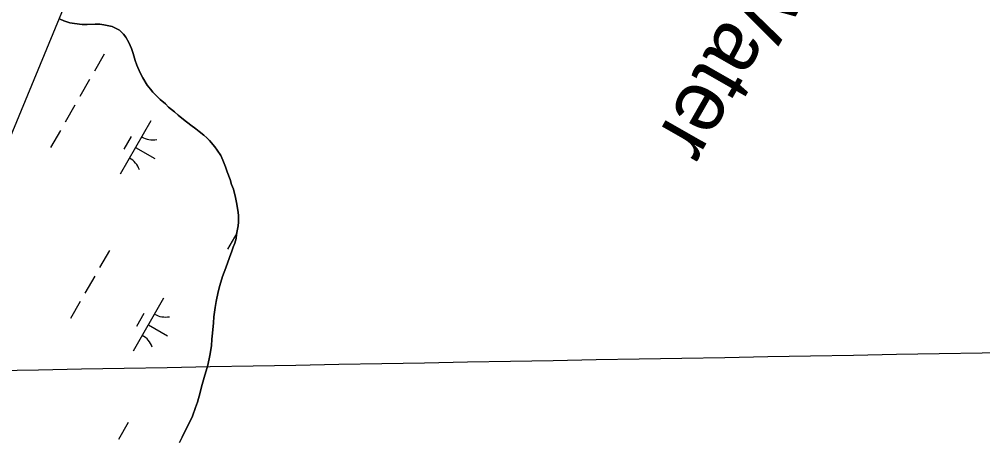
# Model space of a CAD drawing. Extents: x 3930721 to 3950824, y 220441 to 242861.
# Drawn here: x 3939382 to 3940167, y 224073 to 224417 of the extents above; entities that cross this region are included whole.
import ezdxf

# ---------------------------------------------------------------- set-up
doc = ezdxf.new("R2010")
doc.units = 0
for name, color, linetype in [('V-GRID-MAJR', 7, 'Continuous'), ('V-RIVR-IDEN', 7, 'Continuous'), ('V-TOPO-SHOR', 7, 'Continuous'), ('V-UTIL-LINE', 7, 'Continuous'), ('V-WETL-SWMP', 7, 'Continuous')]:
    doc.layers.add(name, color=color, linetype=linetype)

msp = doc.modelspace()

# ---------------------------------------------------------------- linework, layer by layer
at = {"layer": 'V-GRID-MAJR'}
msp.add_spline([(3936389.65, 224077.73), (3940866.25, 224158.18), (3943106.43, 224198.66)], degree=3, dxfattribs=at)
at = {"layer": 'V-TOPO-SHOR'}
for points in [[(3939511.18, 224339.3), (3939508.34, 224341.92), (3939503.46, 224345.94), (3939500.82, 224348.55), (3939496.55, 224352.17), (3939492.69, 224356), (3939490.45, 224358.01), (3939488.61, 224360.43), (3939485.97, 224363.85), (3939482.29, 224369.7), (3939480.25, 224373.73), (3939477.38, 224380.19), (3939476.15, 224383.83), (3939474.5, 224389.69), (3939473.27, 224393.53), (3939471.01, 224398.57), (3939468.56, 224402.8), (3939466.73, 224405.22), (3939463.27, 224408.65), (3939457.39, 224411.65), (3939450.71, 224413.03), (3939447.27, 224413.42), (3939443.62, 224413.4), (3939437.15, 224413.36), (3939432.9, 224413.34), (3939426.62, 224413.92), (3939422.78, 224414.7), (3939417.92, 224416.3), (3939414.87, 224417.49)], [(3939512.19, 224072.45), (3939514.39, 224076.71), (3939517.39, 224083), (3939519.6, 224087.06), (3939522.8, 224093.96), (3939525.39, 224100.85), (3939526.98, 224105.31), (3939529.17, 224113.01), (3939530.36, 224117.87), (3939532.34, 224125.36), (3939535.33, 224135.5), (3939537.1, 224143.19), (3939538.28, 224151.29), (3939538.65, 224156.55), (3939539.23, 224161.61), (3939540, 224169.91), (3939540.38, 224174.77), (3939541.35, 224182.46), (3939542.13, 224187.32), (3939543.91, 224195.22), (3939545.3, 224200.29), (3939547.49, 224207.79), (3939550.08, 224214.88), (3939553.07, 224223.19), (3939555.06, 224228.26), (3939556.06, 224231.71), (3939557.46, 224234.95), (3939558.45, 224238.8), (3939558.84, 224242.24), (3939560.01, 224248.92), (3939560.4, 224252.16), (3939560.37, 224257.83), (3939559.95, 224261.87), (3939558.9, 224268.14), (3939557.87, 224272.18), (3939556.42, 224278.85), (3939554.78, 224282.68), (3939553.54, 224286.92), (3939551.28, 224293.18), (3939549.85, 224297.22), (3939547.59, 224302.67), (3939545.95, 224306.51), (3939543.1, 224310.74), (3939541.06, 224313.36), (3939536.79, 224318.6), (3939534.55, 224320.81), (3939532.11, 224323.03), (3939528.25, 224326.04), (3939525.61, 224328.05), (3939521.55, 224331.06), (3939515.45, 224335.68), (3939511.18, 224339.3)]]:
    msp.add_lwpolyline(points, dxfattribs=at)
at = {"layer": 'V-UTIL-LINE'}
msp.add_lwpolyline([(3947453.78, 235874.4), (3945931.14, 235655.08), (3945509.06, 234777.68), (3940428.61, 226869.1), (3939084.62, 223621.72)], dxfattribs=at)
at = {"layer": 'V-WETL-SWMP'}
for p, q in [((3939414.87, 224417.49), (3939417.91, 224416.3)), ((3939417.91, 224416.3), (3939422.78, 224414.7)), ((3939422.78, 224414.7), (3939426.63, 224413.91)), ((3939426.63, 224413.91), (3939432.9, 224413.34)), ((3939432.9, 224413.34), (3939437.15, 224413.36)), ((3939437.15, 224413.36), (3939443.62, 224413.4)), ((3939443.62, 224413.4), (3939447.27, 224413.42)), ((3939447.27, 224413.42), (3939450.71, 224413.03)), ((3939450.71, 224413.03), (3939457.39, 224411.65)), ((3939457.39, 224411.65), (3939463.27, 224408.65)), ((3939463.27, 224408.65), (3939466.73, 224405.22)), ((3939466.73, 224405.22), (3939468.56, 224402.81)), ((3939468.56, 224402.81), (3939471.01, 224398.57)), ((3939471.01, 224398.57), (3939473.27, 224393.52)), ((3939450.93, 224389.16), (3939442.98, 224375.27)), ((3939473.27, 224393.52), (3939474.5, 224389.69)), ((3939474.5, 224389.69), (3939476.15, 224383.83)), ((3939476.15, 224383.83), (3939477.38, 224380.19)), ((3939477.38, 224380.19), (3939480.25, 224373.73)), ((3939480.25, 224373.73), (3939482.29, 224369.7)), ((3939439, 224368.33), (3939431.05, 224354.45)), ((3939482.29, 224369.7), (3939485.97, 224363.85)), ((3939485.97, 224363.85), (3939488.62, 224360.43)), ((3939488.62, 224360.43), (3939490.45, 224358.01)), ((3939490.45, 224358.01), (3939492.69, 224356)), ((3939492.69, 224356), (3939496.55, 224352.17)), ((3939496.55, 224352.17), (3939500.82, 224348.55)), ((3939427.08, 224347.51), (3939419.12, 224333.62)), ((3939500.82, 224348.55), (3939503.46, 224345.94)), ((3939503.46, 224345.94), (3939508.34, 224341.92)), ((3939508.34, 224341.92), (3939511.18, 224339.3)), ((3939488.9, 224334.66), (3939464.05, 224291.27)), ((3939511.18, 224339.3), (3939515.45, 224335.68)), ((3939515.45, 224335.68), (3939521.55, 224331.06)), ((3939415.15, 224326.68), (3939407.2, 224312.8)), ((3939521.55, 224331.06), (3939525.61, 224328.05)), ((3939525.61, 224328.05), (3939528.25, 224326.04)), ((3939528.25, 224326.04), (3939532.11, 224323.02)), ((3939472.76, 224322.01), (3939466.8, 224311.59)), ((3939532.11, 224323.02), (3939534.55, 224320.81)), ((3939534.55, 224320.81), (3939536.79, 224318.6)), ((3939536.79, 224318.6), (3939541.06, 224313.36)), ((3939476.48, 224312.96), (3939492.1, 224304.02)), ((3939541.06, 224313.36), (3939543.1, 224310.74)), ((3939543.1, 224310.74), (3939545.95, 224306.51)), ((3939545.95, 224306.51), (3939547.59, 224302.67)), ((3939547.59, 224302.67), (3939549.85, 224297.22)), ((3939549.85, 224297.22), (3939551.28, 224293.18)), ((3939551.28, 224293.18), (3939553.54, 224286.92)), ((3939553.54, 224286.92), (3939554.78, 224282.68)), ((3939554.78, 224282.68), (3939556.42, 224278.85)), ((3939556.42, 224278.85), (3939557.87, 224272.18)), ((3939557.87, 224272.18), (3939558.9, 224268.14)), ((3939558.9, 224268.14), (3939559.95, 224261.87)), ((3939559.95, 224261.87), (3939560.37, 224257.83)), ((3939560.37, 224257.83), (3939560.4, 224252.16)), ((3939560.01, 224248.92), (3939558.84, 224242.24)), ((3939560.4, 224252.16), (3939560.01, 224248.92)), ((3939559, 224243.16), (3939551.54, 224230.13)), ((3939558.84, 224242.24), (3939558.45, 224238.8)), ((3939556.06, 224231.7), (3939555.07, 224228.26)), ((3939557.46, 224234.95), (3939556.06, 224231.7)), ((3939558.45, 224238.8), (3939557.46, 224234.95)), ((3939455.11, 224228.94), (3939447.16, 224215.06)), ((3939555.07, 224228.26), (3939553.07, 224223.19)), ((3939553.07, 224223.19), (3939550.08, 224214.88)), ((3939550.08, 224214.88), (3939547.49, 224207.79)), ((3939443.18, 224208.12), (3939435.23, 224194.23)), ((3939545.3, 224200.29), (3939543.91, 224195.22)), ((3939547.49, 224207.79), (3939545.3, 224200.29)), ((3939543.91, 224195.22), (3939542.13, 224187.32)), ((3939431.25, 224187.29), (3939423.3, 224173.4)), ((3939499.38, 224190.1), (3939474.53, 224146.71)), ((3939542.13, 224187.32), (3939541.35, 224182.46)), ((3939483.24, 224177.45), (3939477.27, 224167.04)), ((3939541.35, 224182.46), (3939540.38, 224174.77)), ((3939540, 224169.91), (3939539.23, 224161.61)), ((3939540.38, 224174.77), (3939540, 224169.91)), ((3939486.95, 224168.41), (3939502.57, 224159.46)), ((3939539.23, 224161.61), (3939538.65, 224156.55)), ((3939538.65, 224156.55), (3939538.28, 224151.29)), ((3939538.28, 224151.29), (3939537.1, 224143.19)), ((3939537.1, 224143.19), (3939535.32, 224135.5)), ((3939535.32, 224135.5), (3939532.34, 224125.36)), ((3939532.34, 224125.36), (3939530.36, 224117.87)), ((3939530.36, 224117.87), (3939529.17, 224113.01)), ((3939529.17, 224113.01), (3939526.99, 224105.31)), ((3939525.39, 224100.85), (3939522.8, 224093.95)), ((3939526.99, 224105.31), (3939525.39, 224100.85)), ((3939522.8, 224093.95), (3939519.6, 224087.06)), ((3939470.55, 224088.72), (3939462.6, 224074.84)), ((3939517.39, 224083), (3939514.39, 224076.71)), ((3939519.6, 224087.06), (3939517.39, 224083)), ((3939514.39, 224076.71), (3939512.19, 224072.45))]:
    msp.add_line(p, q, dxfattribs=at)
for centre, start, end in [((3939490.41, 224336.82), 239.42788, 280.97154), ((3939462.96, 224288.88), 19.42788, 60.97154), ((3939500.88, 224192.26), 239.42788, 280.97154), ((3939473.43, 224144.32), 19.42788, 60.97154)]:
    msp.add_arc(centre, 17.62, start, end, dxfattribs=at)

# ---------------------------------------------------------------- texts
at = {"layer": 'V-RIVR-IDEN'}
msp.add_text('Water', height=50, rotation=240.19966, dxfattribs=at).set_placement((3939988.44, 224474.59))

doc.saveas('drawing.dxf')
